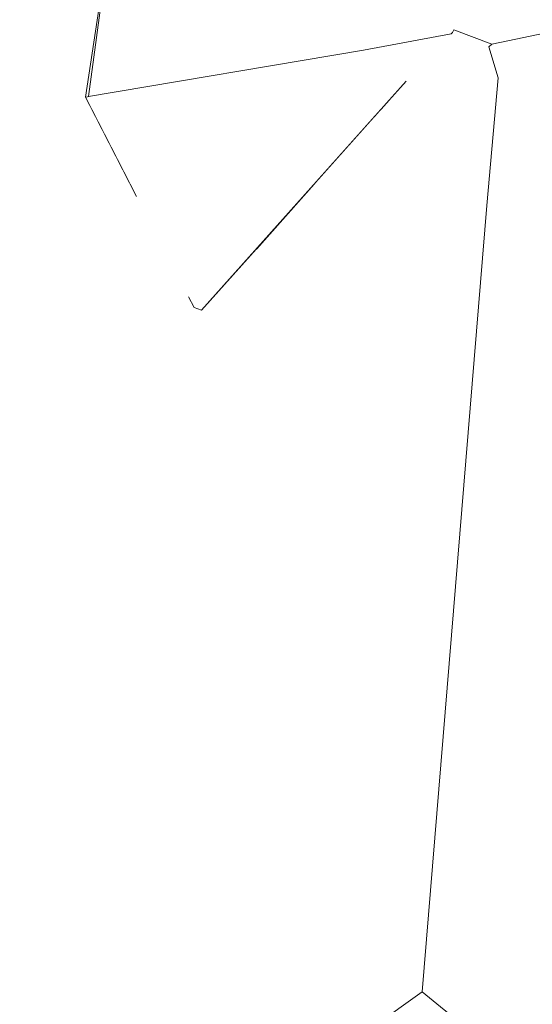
# Model space of a CAD drawing. Header units: millimetres. Extents: x 0 to 650, y -1 to 707.
# Tile 295 of 348: x 505.582 to 506.342, y 456.448 to 457.905. Entities that reach past the tile are written whole.
import ezdxf
from ezdxf.xclip import XClip

# ---------------------------------------------------------------- set-up
doc = ezdxf.new("R2010")
doc.units = ezdxf.units.MM
doc.header["$MEASUREMENT"] = 0
doc.header["$XCLIPFRAME"] = 0
doc.linetypes.add('Wipeout_Contour', pattern=[1000, 0, -1000])
doc.layers.add('Interior - Mobiliário .ARQ', color=7, linetype='Continuous')

# ---------------------------------------------------------------- blocks, each defined once
blk = doc.blocks.new('Desenho_5_5', base_point=(26.0927, 442.8059))
at = {"color": 254, "linetype": 'Wipeout_Contour', "lineweight": 0, "ltscale": 2047.725032}
blk.add_wipeout([(506.3261, 458.1744), (506.2253, 457.8896), (506.2818, 457.8685)], dxfattribs=at).dxf.layer = 'Interior - Mobiliário .ARQ'
at = {"color": 254, "linetype": 'Wipeout_Contour', "lineweight": 0, "ltscale": 2047.183733}
blk.add_wipeout([(506.1066, 457.9572), (505.9416, 458.0729), (506.0917, 457.8598)], dxfattribs=at).dxf.layer = 'Interior - Mobiliário .ARQ'
at = {"color": 254, "linetype": 'Wipeout_Contour', "lineweight": 0, "ltscale": 2045.447468}
blk.add_wipeout([(505.0858, 457.6401), (505.2396, 457.5157), (505.6547, 458.0504)], dxfattribs=at).dxf.layer = 'Interior - Mobiliário .ARQ'
at = {"color": 254, "linetype": 'Wipeout_Contour', "lineweight": 0, "ltscale": 2045.087351}
blk.add_wipeout([(506.4829, 456.4806), (506.1783, 456.4665), (506.5081, 456.1991)], dxfattribs=at).dxf.layer = 'Interior - Mobiliário .ARQ'
at = {"color": 254, "linetype": 'Wipeout_Contour', "lineweight": 0, "ltscale": 2047.926069}
blk.add_wipeout([(506.2818, 457.8685), (506.3812, 457.8897), (506.3261, 458.1744)], dxfattribs=at).dxf.layer = 'Interior - Mobiliário .ARQ'
at = {"color": 254, "linetype": 'Wipeout_Contour', "lineweight": 0, "ltscale": 2046.833234}
blk.add_wipeout([(505.9317, 458.0731), (505.6845, 457.7913), (506.0917, 457.8598)], dxfattribs=at).dxf.layer = 'Interior - Mobiliário .ARQ'
at = {"color": 254, "linetype": 'Wipeout_Contour', "lineweight": 0, "ltscale": 2047.058928}
blk.add_wipeout([(506.2253, 457.8896), (506.1066, 457.9572), (506.2235, 457.8858)], dxfattribs=at).dxf.layer = 'Interior - Mobiliário .ARQ'
at = {"color": 254, "linetype": 'Wipeout_Contour', "lineweight": 0, "ltscale": 2045.111073}
blk.add_wipeout([(505.2396, 457.5157), (505.6487, 457.5686), (505.6357, 457.8773)], dxfattribs=at).dxf.layer = 'Interior - Mobiliário .ARQ'
at = {"color": 254, "linetype": 'Wipeout_Contour', "lineweight": 0, "ltscale": 2047.49882}
blk.add_wipeout([(505.6845, 457.7913), (505.9317, 458.0731), (505.72, 458.0555)], dxfattribs=at).dxf.layer = 'Interior - Mobiliário .ARQ'
at = {"color": 254, "linetype": 'Wipeout_Contour', "lineweight": 0, "ltscale": 2045.805354}
blk.add_wipeout([(505.6547, 458.0504), (505.2396, 457.5157), (505.6357, 457.8773)], dxfattribs=at).dxf.layer = 'Interior - Mobiliário .ARQ'
at = {"color": 254, "linetype": 'Wipeout_Contour', "lineweight": 0, "ltscale": 2047.713354}
blk.add_wipeout([(506.0917, 457.8598), (506.2213, 457.884), (506.1066, 457.9572)], dxfattribs=at).dxf.layer = 'Interior - Mobiliário .ARQ'
at = {"color": 254, "linetype": 'Wipeout_Contour', "lineweight": 0, "ltscale": 2047.673596}
blk.add_wipeout([(506.1108, 457.9607), (506.2253, 457.8896), (506.1744, 458.1855)], dxfattribs=at).dxf.layer = 'Interior - Mobiliário .ARQ'
at = {"color": 254, "linetype": 'Wipeout_Contour', "lineweight": 0, "ltscale": 2046.0837}
blk.add_wipeout([(505.6547, 458.0504), (505.6357, 457.8773), (505.6619, 457.8754)], dxfattribs=at).dxf.layer = 'Interior - Mobiliário .ARQ'
at = {"color": 254, "linetype": 'Wipeout_Contour', "lineweight": 0, "ltscale": 2046.954241}
blk.add_wipeout([(506.0917, 457.8598), (505.6845, 457.7913), (505.8247, 457.5367)], dxfattribs=at).dxf.layer = 'Interior - Mobiliário .ARQ'
at = {"color": 254, "linetype": 'Wipeout_Contour', "lineweight": 0, "ltscale": 2045.27688}
blk.add_wipeout([(505.2396, 457.5157), (505.0879, 457.3682), (505.6487, 457.5686)], dxfattribs=at).dxf.layer = 'Interior - Mobiliário .ARQ'
at = {"color": 254, "linetype": 'Wipeout_Contour', "lineweight": 0, "ltscale": 2048.624597}
blk.add_wipeout([(506.3261, 458.1744), (506.1744, 458.1855), (506.2253, 457.8896)], dxfattribs=at).dxf.layer = 'Interior - Mobiliário .ARQ'
at = {"color": 254, "linetype": 'Wipeout_Contour', "lineweight": 0, "ltscale": 2047.221158}
blk.add_wipeout([(505.684, 458.0615), (505.6547, 458.0504), (505.6619, 457.8754)], dxfattribs=at).dxf.layer = 'Interior - Mobiliário .ARQ'
at = {"color": 254, "linetype": 'Wipeout_Contour', "lineweight": 0, "ltscale": 2728.041742}
blk.add_wipeout([(505.7556, 457.6433), (505.6853, 457.7791), (505.7051, 457.541), (505.8057, 457.5515)], dxfattribs=at).dxf.layer = 'Interior - Mobiliário .ARQ'
at = {"color": 254, "linetype": 'Wipeout_Contour', "lineweight": 0, "ltscale": 2046.053644}
blk.add_wipeout([(505.5766, 458.1991), (505.0858, 457.6401), (505.6547, 458.0504)], dxfattribs=at).dxf.layer = 'Interior - Mobiliário .ARQ'
at = {"color": 254, "linetype": 'Wipeout_Contour', "lineweight": 0, "ltscale": 2047.948209}
blk.add_wipeout([(506.422, 457.9048), (506.3261, 458.1744), (506.3812, 457.8897)], dxfattribs=at).dxf.layer = 'Interior - Mobiliário .ARQ'
at = {"color": 254, "linetype": 'Wipeout_Contour', "lineweight": 0, "ltscale": 2047.611971}
blk.add_wipeout([(506.1023, 457.8502), (506.147, 457.8197), (506.2213, 457.884)], dxfattribs=at).dxf.layer = 'Interior - Mobiliário .ARQ'
at = {"color": 254, "linetype": 'Wipeout_Contour', "lineweight": 0, "ltscale": 2047.191397}
blk.add_wipeout([(505.684, 458.0615), (505.6619, 457.8754), (505.72, 458.0555)], dxfattribs=at).dxf.layer = 'Interior - Mobiliário .ARQ'
at = {"color": 254, "linetype": 'Wipeout_Contour', "lineweight": 0, "ltscale": 2047.688041}
blk.add_wipeout([(506.0917, 457.8598), (506.1023, 457.8502), (506.2213, 457.884)], dxfattribs=at).dxf.layer = 'Interior - Mobiliário .ARQ'
at = {"color": 254, "linetype": 'Wipeout_Contour', "lineweight": 0, "ltscale": 2048.300914}
blk.add_wipeout([(506.2911, 457.8188), (506.3824, 457.8853), (506.2773, 457.8645)], dxfattribs=at).dxf.layer = 'Interior - Mobiliário .ARQ'
at = {"color": 254, "linetype": 'Wipeout_Contour', "lineweight": 0, "ltscale": 2046.596006}
blk.add_wipeout([(505.72, 458.0555), (505.6619, 457.8754), (505.6804, 457.8091)], dxfattribs=at).dxf.layer = 'Interior - Mobiliário .ARQ'
at = {"color": 254, "linetype": 'Wipeout_Contour', "lineweight": 0, "ltscale": 2047.564652}
blk.add_wipeout([(506.1546, 457.8141), (506.2213, 457.884), (506.147, 457.8197)], dxfattribs=at).dxf.layer = 'Interior - Mobiliário .ARQ'
at = {"color": 254, "linetype": 'Wipeout_Contour', "lineweight": 0, "ltscale": 2046.621903}
blk.add_wipeout([(506.0917, 457.8598), (505.8247, 457.5367), (505.8317, 457.5206)], dxfattribs=at).dxf.layer = 'Interior - Mobiliário .ARQ'
at = {"color": 254, "linetype": 'Wipeout_Contour', "lineweight": 0, "ltscale": 2048.305564}
blk.add_wipeout([(506.2911, 457.8188), (506.2742, 457.63), (506.4289, 457.8064)], dxfattribs=at).dxf.layer = 'Interior - Mobiliário .ARQ'
at = {"color": 254, "linetype": 'Wipeout_Contour', "lineweight": 0, "ltscale": 2047.620427}
blk.add_wipeout([(506.2911, 457.8188), (506.4364, 457.8116), (506.3824, 457.8853)], dxfattribs=at).dxf.layer = 'Interior - Mobiliário .ARQ'
at = {"color": 254, "linetype": 'Wipeout_Contour', "lineweight": 0, "ltscale": 2046.964951}
blk.add_wipeout([(505.8317, 457.5206), (506.1023, 457.8502), (506.0917, 457.8598)], dxfattribs=at).dxf.layer = 'Interior - Mobiliário .ARQ'
at = {"color": 254, "linetype": 'Wipeout_Contour', "lineweight": 0, "ltscale": 2047.375814}
blk.add_wipeout([(506.1546, 457.8141), (506.2911, 457.8188), (506.2213, 457.884)], dxfattribs=at).dxf.layer = 'Interior - Mobiliário .ARQ'
at = {"color": 254, "linetype": 'Wipeout_Contour', "lineweight": 0, "ltscale": 2046.614589}
blk.add_wipeout([(506.1023, 457.8502), (505.8317, 457.5206), (505.851, 457.4781)], dxfattribs=at).dxf.layer = 'Interior - Mobiliário .ARQ'
at = {"color": 254, "linetype": 'Wipeout_Contour', "lineweight": 0, "ltscale": 2047.513973}
blk.add_wipeout([(506.2742, 457.63), (506.4424, 457.7307), (506.4289, 457.8064)], dxfattribs=at).dxf.layer = 'Interior - Mobiliário .ARQ'
at = {"color": 254, "linetype": 'Wipeout_Contour', "lineweight": 0, "ltscale": 2047.424937}
blk.add_wipeout([(506.2742, 457.63), (506.3416, 457.6116), (506.4424, 457.7307)], dxfattribs=at).dxf.layer = 'Interior - Mobiliário .ARQ'
at = {"color": 254, "linetype": 'Wipeout_Contour', "lineweight": 0, "ltscale": 2046.798213}
blk.add_wipeout([(506.1783, 456.4665), (506.3416, 457.6116), (506.2742, 457.63)], dxfattribs=at).dxf.layer = 'Interior - Mobiliário .ARQ'
at = {"color": 254, "linetype": 'Wipeout_Contour', "lineweight": 0, "ltscale": 2047.565337}
blk.add_wipeout([(506.1546, 457.8141), (506.2742, 457.63), (506.2911, 457.8188)], dxfattribs=at).dxf.layer = 'Interior - Mobiliário .ARQ'
at = {"color": 254, "linetype": 'Wipeout_Contour', "lineweight": 0, "ltscale": 2045.569385}
blk.add_wipeout([(506.1783, 456.4665), (506.4829, 456.4806), (506.3416, 457.6116)], dxfattribs=at).dxf.layer = 'Interior - Mobiliário .ARQ'
at = {"color": 254, "linetype": 'Wipeout_Contour', "lineweight": 0, "ltscale": 2047.687511}
blk.add_wipeout([(506.2911, 457.8188), (506.2773, 457.8645), (506.2235, 457.8858)], dxfattribs=at).dxf.layer = 'Interior - Mobiliário .ARQ'
at = {"color": 254, "linetype": 'Wipeout_Contour', "lineweight": 0, "ltscale": 2730.024727}
blk.add_wipeout([(506.1277, 457.784), (506.1204, 457.7759), (506.21, 457.6153), (506.2742, 457.63)], dxfattribs=at).dxf.layer = 'Interior - Mobiliário .ARQ'
at = {"color": 254, "linetype": 'Wipeout_Contour', "lineweight": 0, "ltscale": 2043.969811}
blk.add_wipeout([(506.1783, 456.4665), (505.8294, 456.2184), (505.9186, 455.7064)], dxfattribs=at).dxf.layer = 'Interior - Mobiliário .ARQ'
at = {"layer": 'Interior - Mobiliário .ARQ', "color": 7, "linetype": 'Continuous', "lineweight": 0}
for p, q in [((506.0917, 457.8598), (506.2213, 457.884)), ((506.2235, 457.8858), (506.2213, 457.884)), ((506.2253, 457.8896), (506.2235, 457.8858)), ((506.2818, 457.8685), (506.2253, 457.8896)), ((506.2818, 457.8685), (506.3812, 457.8897)), ((506.2773, 457.8645), (506.2818, 457.8685))]:
    blk.add_line(p, q, dxfattribs=at)
at = {"color": 254, "linetype": 'Wipeout_Contour', "lineweight": 0, "ltscale": 2047.84155}
blk.add_wipeout([(506.1277, 457.784), (506.2742, 457.63), (506.1546, 457.8141)], dxfattribs=at).dxf.layer = 'Interior - Mobiliário .ARQ'
at = {"color": 254, "linetype": 'Wipeout_Contour', "lineweight": 0, "ltscale": 2044.09848}
blk.add_wipeout([(505.8617, 456.4784), (505.8135, 456.2231), (505.8847, 456.4975)], dxfattribs=at).dxf.layer = 'Interior - Mobiliário .ARQ'
at = {"color": 254, "linetype": 'Wipeout_Contour', "lineweight": 0, "ltscale": 2042.926572}
blk.add_wipeout([(505.9186, 455.7064), (506.1601, 455.7099), (506.1783, 456.4665)], dxfattribs=at).dxf.layer = 'Interior - Mobiliário .ARQ'
at = {"layer": 'Interior - Mobiliário .ARQ', "color": 7, "linetype": 'Continuous', "lineweight": 0}
blk.add_line((506.2911, 457.8188), (506.2773, 457.8645), dxfattribs=at)
at = {"color": 254, "linetype": 'Wipeout_Contour', "lineweight": 0, "ltscale": 2047.011242}
blk.add_wipeout([(505.851, 457.4781), (506.147, 457.8197), (506.1023, 457.8502)], dxfattribs=at).dxf.layer = 'Interior - Mobiliário .ARQ'
at = {"color": 254, "linetype": 'Wipeout_Contour', "lineweight": 0, "ltscale": 2044.307938}
blk.add_wipeout([(505.8586, 456.4772), (505.7907, 456.4792), (505.8135, 456.2231)], dxfattribs=at).dxf.layer = 'Interior - Mobiliário .ARQ'
at = {"color": 254, "linetype": 'Wipeout_Contour', "lineweight": 0, "ltscale": 2044.775628}
blk.add_wipeout([(506.1601, 455.7099), (506.5081, 456.1991), (506.1783, 456.4665)], dxfattribs=at).dxf.layer = 'Interior - Mobiliário .ARQ'
at = {"color": 254, "linetype": 'Wipeout_Contour', "lineweight": 0, "ltscale": 2043.625347}
blk.add_wipeout([(505.8847, 456.4975), (505.8135, 456.2231), (505.8294, 456.2184)], dxfattribs=at).dxf.layer = 'Interior - Mobiliário .ARQ'
at = {"color": 254, "linetype": 'Wipeout_Contour', "lineweight": 0, "ltscale": 2044.235499}
blk.add_wipeout([(505.7774, 456.499), (505.81, 456.2066), (505.7872, 456.4803)], dxfattribs=at).dxf.layer = 'Interior - Mobiliário .ARQ'
at = {"color": 254, "linetype": 'Wipeout_Contour', "lineweight": 0, "ltscale": 2044.691306}
blk.add_wipeout([(505.8294, 456.2184), (506.1783, 456.4665), (505.8847, 456.4975)], dxfattribs=at).dxf.layer = 'Interior - Mobiliário .ARQ'
at = {"color": 254, "linetype": 'Wipeout_Contour', "lineweight": 0, "ltscale": 2044.77914}
blk.add_wipeout([(506.21, 457.6153), (505.8847, 456.4975), (506.1783, 456.4665)], dxfattribs=at).dxf.layer = 'Interior - Mobiliário .ARQ'
at = {"color": 254, "linetype": 'Wipeout_Contour', "lineweight": 0, "ltscale": 2044.382496}
blk.add_wipeout([(505.7872, 456.4803), (505.8087, 456.2255), (505.7907, 456.4792)], dxfattribs=at).dxf.layer = 'Interior - Mobiliário .ARQ'
at = {"color": 254, "linetype": 'Wipeout_Contour', "lineweight": 0, "ltscale": 2046.896191}
blk.add_wipeout([(506.21, 457.6153), (506.1783, 456.4665), (506.2742, 457.63)], dxfattribs=at).dxf.layer = 'Interior - Mobiliário .ARQ'
at = {"layer": 'Interior - Mobiliário .ARQ', "color": 7, "linetype": 'Continuous', "lineweight": 0}
for p, q in [((506.2911, 457.8188), (506.2742, 457.63)), ((506.1783, 456.4665), (505.8294, 456.2184)), ((506.1783, 456.4665), (506.5081, 456.1991))]:
    blk.add_line(p, q, dxfattribs=at)
at = {"color": 254, "linetype": 'Wipeout_Contour', "lineweight": 0, "ltscale": 2046.761635}
blk.add_wipeout([(506.1204, 457.7759), (506.1863, 457.5922), (506.21, 457.6153)], dxfattribs=at).dxf.layer = 'Interior - Mobiliário .ARQ'
at = {"color": 254, "linetype": 'Wipeout_Contour', "lineweight": 0, "ltscale": 2047.800497}
blk.add_wipeout([(506.1081, 457.7621), (506.1863, 457.5922), (506.1161, 457.771)], dxfattribs=at).dxf.layer = 'Interior - Mobiliário .ARQ'
at = {"color": 254, "linetype": 'Wipeout_Contour', "lineweight": 0, "ltscale": 2045.130497}
blk.add_wipeout([(505.8617, 456.4784), (505.8847, 456.4975), (506.1863, 457.5922)], dxfattribs=at).dxf.layer = 'Interior - Mobiliário .ARQ'
at = {"color": 254, "linetype": 'Wipeout_Contour', "lineweight": 0, "ltscale": 2046.160314}
blk.add_wipeout([(506.1863, 457.5922), (505.8847, 456.4975), (506.21, 457.6153)], dxfattribs=at).dxf.layer = 'Interior - Mobiliário .ARQ'
at = {"color": 254, "linetype": 'Wipeout_Contour', "lineweight": 0, "ltscale": 2046.973643}
blk.add_wipeout([(506.0194, 457.6628), (506.1832, 457.5909), (506.1078, 457.7617)], dxfattribs=at).dxf.layer = 'Interior - Mobiliário .ARQ'
at = {"color": 254, "linetype": 'Wipeout_Contour', "lineweight": 0, "ltscale": 2046.749587}
blk.add_wipeout([(506.0194, 457.6628), (505.9317, 457.5646), (506.1832, 457.5909)], dxfattribs=at).dxf.layer = 'Interior - Mobiliário .ARQ'
at = {"color": 254, "linetype": 'Wipeout_Contour', "lineweight": 0, "ltscale": 5458.638828}
blk.add_wipeout([(505.8057, 457.5515), (505.7051, 457.541), (505.7907, 456.4792), (506.1832, 457.5909), (505.9317, 457.5646), (505.8517, 457.4751), (505.8407, 457.479), (505.8324, 457.495)], dxfattribs=at).dxf.layer = 'Interior - Mobiliário .ARQ'
at = {"color": 254, "linetype": 'Wipeout_Contour', "lineweight": 0, "ltscale": 2044.956084}
blk.add_wipeout([(505.7907, 456.4792), (505.8586, 456.4772), (506.1832, 457.5909)], dxfattribs=at).dxf.layer = 'Interior - Mobiliário .ARQ'
at = {"layer": 'Interior - Mobiliário .ARQ', "color": 7, "linetype": 'Continuous', "lineweight": 0}
blk.add_line((506.2742, 457.63), (506.1783, 456.4665), dxfattribs=at)
at = {"color": 254, "linetype": 'Wipeout_Contour', "lineweight": 0, "ltscale": 2046.959598}
blk.add_wipeout([(505.6796, 457.7902), (505.8243, 457.5194), (505.6845, 457.7913)], dxfattribs=at).dxf.layer = 'Interior - Mobiliário .ARQ'
at = {"color": 254, "linetype": 'Wipeout_Contour', "lineweight": 0, "ltscale": 2045.815251}
blk.add_wipeout([(505.8407, 457.479), (505.851, 457.4781), (505.8317, 457.5206)], dxfattribs=at).dxf.layer = 'Interior - Mobiliário .ARQ'
at = {"color": 254, "linetype": 'Wipeout_Contour', "lineweight": 0, "ltscale": 2044.224187}
blk.add_wipeout([(505.7774, 456.499), (505.7598, 456.5041), (505.81, 456.2066)], dxfattribs=at).dxf.layer = 'Interior - Mobiliário .ARQ'
at = {"layer": 'Interior - Mobiliário .ARQ', "color": 7, "linetype": 'Continuous', "lineweight": 0}
blk.add_line((506.1546, 457.8141), (505.8517, 457.4751), dxfattribs=at)
at = {"color": 254, "linetype": 'Wipeout_Contour', "lineweight": 0, "ltscale": 2045.712826}
blk.add_wipeout([(505.6487, 457.5686), (505.6732, 457.5639), (505.6619, 457.8754)], dxfattribs=at).dxf.layer = 'Interior - Mobiliário .ARQ'
at = {"color": 254, "linetype": 'Wipeout_Contour', "lineweight": 0, "ltscale": 2045.55752}
blk.add_wipeout([(505.6845, 457.7913), (505.8243, 457.5194), (505.8247, 457.5367)], dxfattribs=at).dxf.layer = 'Interior - Mobiliário .ARQ'
at = {"color": 254, "linetype": 'Wipeout_Contour', "lineweight": 0, "ltscale": 2043.132512}
blk.add_wipeout([(505.81, 456.2066), (505.7598, 456.5041), (505.7947, 456.2086)], dxfattribs=at).dxf.layer = 'Interior - Mobiliário .ARQ'
at = {"color": 254, "linetype": 'Wipeout_Contour', "lineweight": 0, "ltscale": 2046.584115}
blk.add_wipeout([(505.6619, 457.8754), (505.6357, 457.8773), (505.6487, 457.5686)], dxfattribs=at).dxf.layer = 'Interior - Mobiliário .ARQ'
at = {"color": 254, "linetype": 'Wipeout_Contour', "lineweight": 0, "ltscale": 2046.782518}
blk.add_wipeout([(505.6821, 457.7853), (505.6992, 457.5429), (505.6846, 457.7805)], dxfattribs=at).dxf.layer = 'Interior - Mobiliário .ARQ'
at = {"color": 254, "linetype": 'Wipeout_Contour', "lineweight": 0, "ltscale": 2046.857344}
blk.add_wipeout([(505.6846, 457.7805), (505.6992, 457.5429), (505.6853, 457.7791)], dxfattribs=at).dxf.layer = 'Interior - Mobiliário .ARQ'
at = {"color": 254, "linetype": 'Wipeout_Contour', "lineweight": 0, "ltscale": 2043.981877}
blk.add_wipeout([(505.7774, 456.499), (505.6487, 457.5686), (505.7598, 456.5041)], dxfattribs=at).dxf.layer = 'Interior - Mobiliário .ARQ'
at = {"color": 254, "linetype": 'Wipeout_Contour', "lineweight": 0, "ltscale": 2045.79177}
blk.add_wipeout([(505.6487, 457.5686), (505.7774, 456.499), (505.6732, 457.5639)], dxfattribs=at).dxf.layer = 'Interior - Mobiliário .ARQ'
at = {"color": 254, "linetype": 'Wipeout_Contour', "lineweight": 0, "ltscale": 2043.47691}
blk.add_wipeout([(505.7598, 456.5041), (505.0879, 457.3682), (505.3193, 456.4997)], dxfattribs=at).dxf.layer = 'Interior - Mobiliário .ARQ'
at = {"color": 254, "linetype": 'Wipeout_Contour', "lineweight": 0, "ltscale": 2044.61534}
blk.add_wipeout([(505.6487, 457.5686), (505.0879, 457.3682), (505.7598, 456.5041)], dxfattribs=at).dxf.layer = 'Interior - Mobiliário .ARQ'
at = {"color": 254, "linetype": 'Wipeout_Contour', "lineweight": 0, "ltscale": 2045.880886}
blk.add_wipeout([(505.6732, 457.5639), (505.6992, 457.5429), (505.6821, 457.7853)], dxfattribs=at).dxf.layer = 'Interior - Mobiliário .ARQ'
at = {"color": 254, "linetype": 'Wipeout_Contour', "lineweight": 0, "ltscale": 2728.285077}
blk.add_wipeout([(505.6804, 457.8091), (505.6619, 457.8754), (505.6732, 457.5639), (505.6799, 457.7897)], dxfattribs=at).dxf.layer = 'Interior - Mobiliário .ARQ'
at = {"color": 254, "linetype": 'Wipeout_Contour', "lineweight": 0, "ltscale": 2043.99584}
blk.add_wipeout([(505.6992, 457.5429), (505.7774, 456.499), (505.7872, 456.4803)], dxfattribs=at).dxf.layer = 'Interior - Mobiliário .ARQ'
at = {"color": 254, "linetype": 'Wipeout_Contour', "lineweight": 0, "ltscale": 2045.757317}
blk.add_wipeout([(505.6992, 457.5429), (505.6732, 457.5639), (505.7774, 456.499)], dxfattribs=at).dxf.layer = 'Interior - Mobiliário .ARQ'
at = {"color": 254, "linetype": 'Wipeout_Contour', "lineweight": 0, "ltscale": 4090.818387}
blk.add_wipeout([(505.6796, 457.7902), (505.7556, 457.6433), (505.8057, 457.5515), (505.8324, 457.495), (505.8407, 457.479), (505.8243, 457.5194)], dxfattribs=at).dxf.layer = 'Interior - Mobiliário .ARQ'
at = {"color": 254, "linetype": 'Wipeout_Contour', "lineweight": 0, "ltscale": 2042.964843}
blk.add_wipeout([(505.7947, 456.2086), (505.3193, 456.4997), (505.4704, 456.0203)], dxfattribs=at).dxf.layer = 'Interior - Mobiliário .ARQ'
at = {"layer": 'Interior - Mobiliário .ARQ', "color": 7, "linetype": 'Continuous', "lineweight": 0}
for p, q in [((505.72, 458.0555), (505.6796, 457.7902)), ((505.72, 458.0555), (505.6845, 457.7913)), ((505.6796, 457.7902), (506.0917, 457.8598)), ((505.6796, 457.7902), (505.7556, 457.6433)), ((505.8324, 457.495), (505.8407, 457.479)), ((505.8517, 457.4751), (505.8407, 457.479))]:
    blk.add_line(p, q, dxfattribs=at)
at = {"color": 254, "linetype": 'Wipeout_Contour', "lineweight": 0, "ltscale": 2043.448918}
blk.add_wipeout([(505.3193, 456.4997), (505.7947, 456.2086), (505.7598, 456.5041)], dxfattribs=at).dxf.layer = 'Interior - Mobiliário .ARQ'

msp = doc.modelspace()

# ---------------------------------------------------------------- block references
at = {"color": 7, "linetype": 'Continuous', "lineweight": 0}
ref = msp.add_blockref('Desenho_5_5', (26.0927, 442.8059), dxfattribs=at)
XClip(ref).set_block_clipping_path([(360.0636904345, 428.2751855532), (639.463055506, 506.7925253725)])

doc.saveas('drawing.dxf')
